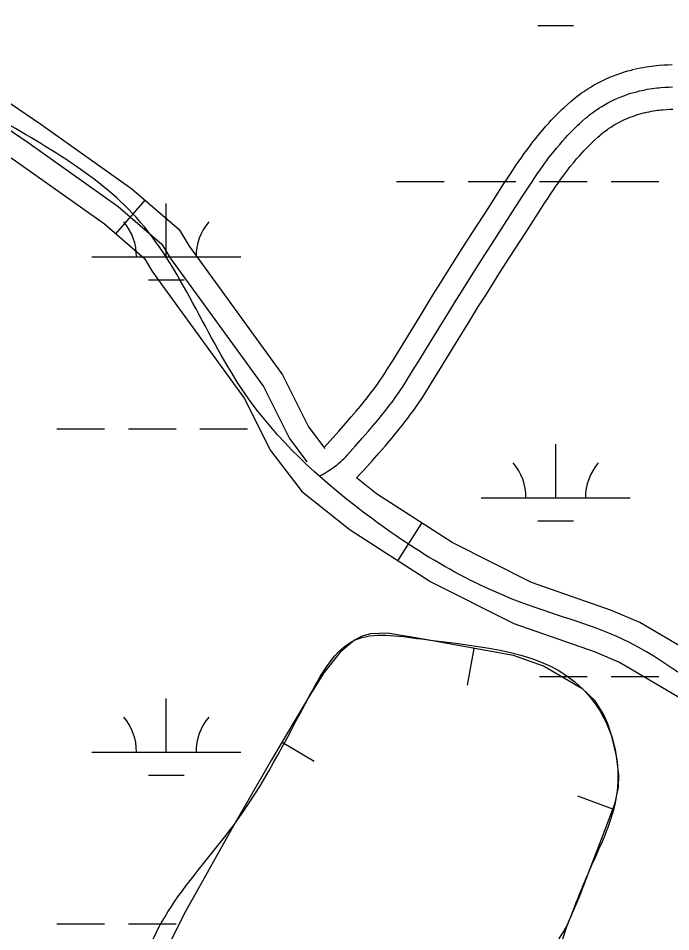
# Model space of a CAD drawing. Extents: x 3297735 to 3335592, y 670436 to 695807.
# Drawn here: x 3317689 to 3318127, y 692609 to 693223 of the extents above; entities that cross this region are included whole.
import ezdxf

# ---------------------------------------------------------------- set-up
doc = ezdxf.new("R2010")
doc.units = 0
for name, color, linetype in [('V-BORW-LINE', 7, 'Continuous'), ('V-RIVR-EDGE', 7, 'Continuous'), ('V-ROAD-CNTR', 7, 'Continuous'), ('V-WETL-SWMP', 7, 'Continuous')]:
    doc.layers.add(name, color=color, linetype=linetype)

msp = doc.modelspace()

# ---------------------------------------------------------------- linework, layer by layer
at = {"layer": 'V-BORW-LINE'}
for p, q in [((3317994.55, 692799.33), (3317990.08, 692774.73)), ((3317865.73, 692736.34), (3317887.23, 692723.59)), ((3318087.78, 692691.48), (3318064.33, 692700.14))]:
    msp.add_line(p, q, dxfattribs=at)
for points in [[(3318057.38, 692613.94), (3318065.61, 692633.17), (3318073.05, 692652.57), (3318081.33, 692674.04), (3318089.29, 692695.57), (3318091.6, 692706.21), (3318091.77, 692714.49), (3318090.2, 692727.08), (3318087.24, 692739.5), (3318084.36, 692748.64), (3318081.59, 692755.14), (3318075.88, 692764.16), (3318067.61, 692772.09), (3318041.28, 692787.37), (3318021.14, 692794.5), (3317959.35, 692805.71), (3317936.45, 692809.63), (3317925.08, 692809.19), (3317919.63, 692807.6), (3317914.42, 692804.82), (3317904.85, 692796.86), (3317893.75, 692783.01), (3317884.43, 692767.89), (3317858.68, 692724.46), (3317833.32, 692680.66), (3317801.04, 692622.53), (3317771.31, 692564.08)], [(3318053.45, 692602.23), (3318057.38, 692613.94)]]:
    msp.add_lwpolyline(points, dxfattribs=at)
msp.add_spline([(3318057.38, 692613.94), (3318073.05, 692652.57), (3318089.29, 692695.57), (3318087.24, 692739.5), (3318067.61, 692772.09), (3317959.35, 692805.71), (3317914.42, 692804.82), (3317884.43, 692767.89), (3317833.32, 692680.66), (3317771.31, 692564.08), (3317785.36, 692526.6), (3317836.48, 692510.61), (3317929.33, 692501.22), (3318002.7, 692544.01), (3318029.6, 692571.97), (3318057.38, 692613.94)], degree=3, dxfattribs=at)
at = {"layer": 'V-RIVR-EDGE'}
msp.add_spline([(3319555.14, 694014.55), (3319548.52, 694002.76), (3319539.36, 693985.79), (3319509.78, 693923.27), (3319496.46, 693903), (3319479.41, 693878.17), (3319464.01, 693854.58), (3319445.27, 693818.98), (3319424.44, 693775.51), (3319406.53, 693740.74), (3319395.69, 693713), (3319386.52, 693693.13), (3319372.79, 693671.61), (3319340.34, 693621.53), (3319316.61, 693580.14), (3319295.79, 693542.89), (3319282.06, 693520.96), (3319271.65, 693502.33), (3319267.89, 693489.49), (3319259.98, 693475.83), (3319250.42, 693465.08), (3319246.25, 693454.32), (3319237.93, 693442.32), (3319231.68, 693428.65), (3319225.43, 693414.99), (3319219.61, 693410.03), (3319205.47, 693391.42), (3319185.09, 693363.28), (3319164.7, 693327.69), (3319143.08, 693301.21), (3319109.39, 693253.21), (3319083.6, 693218.46), (3319061.14, 693187.85), (3319039.52, 693157.64), (3319018.29, 693123.29), (3318994.59, 693091.02), (3318949.68, 693031.86), (3318931.37, 693004.55), (3318913.08, 692981.38), (3318902.25, 692962.76), (3318892.68, 692944.55), (3318876.03, 692916.4), (3318861.86, 692887.84), (3318841.46, 692848.51), (3318822.29, 692807.53), (3318806.46, 692774.41), (3318803.1, 692758.66), (3318804.31, 692744.98), (3318808.02, 692734.61), (3318808.84, 692730.46), (3318817.11, 692725.47), (3318826.63, 692719.23), (3318832.83, 692713), (3318835.72, 692705.53), (3318835.27, 692692.27), (3318829.85, 692681.5), (3318819.88, 692669.09), (3318809.47, 692651.3), (3318783.24, 692602.87), (3318768.67, 692580.52), (3318760.79, 692575.98), (3318753.73, 692573.1), (3318747.11, 692573.94), (3318739.24, 692579.76), (3318735.53, 692585.58), (3318730.56, 692588.49), (3318721.44, 692588.1), (3318700.27, 692573.64), (3318679.48, 692549.66), (3318660.76, 692522.35), (3318646.6, 692493.37), (3318637.03, 692477.64), (3318624.96, 692456.95), (3318607.08, 692434.19), (3318599.98, 692413.49), (3318583.3, 692372.49), (3318565.82, 692342.28), (3318547.09, 692313.73), (3318534.2, 692295.52), (3318512.56, 692258.69), (3318488.02, 692224.76), (3318446.4, 692155.23), (3318418.11, 692112.61), (3318397.31, 692084.47), (3318386.91, 692066.68), (3318376.5, 692048.05), (3318354.44, 692011.22), (3318333.22, 691976.45), (3318316.13, 691940.02), (3318301.57, 691917.67), (3318275.38, 691884.99), (3318265.81, 691873), (3318250.82, 691844.85), (3318236.64, 691808.41), (3318222.07, 691781.09), (3318194.96, 691714.01), (3318179.96, 691684.2), (3318162.07, 691654.82), (3318140.84, 691619.64), (3318130.44, 691603.92), (3318120.89, 691595.24), (3318105.09, 691577.87), (3318090.12, 691558.42), (3318067.68, 691532.37), (3318043.56, 691501.75), (3318020.26, 691465.75), (3317998.21, 691433.06), (3317973.66, 691392.92), (3317962.42, 691371.81), (3317929.95, 691315.1), (3317907.9, 691282.41), (3317889.2, 691263.39), (3317870.48, 691238.16), (3317844.7, 691202.99), (3317833.05, 691186.02), (3317808.09, 691148.78), (3317780.64, 691109.47), (3317756.1, 691076.38), (3317731.98, 691045.35), (3317684.57, 690978.73), (3317668.76, 690954.73), (3317646.3, 690922.04), (3317635.48, 690907.15), (3317629.25, 690900.53), (3317620.1, 690889.36), (3317608.46, 690874.47), (3317601.4, 690867.03), (3317592.67, 690860.42), (3317585.59, 690845.93), (3317576.86, 690836), (3317565.64, 690821.11), (3317549.42, 690801.25), (3317522.4, 690767.75), (3317502.45, 690745), (3317489.97, 690727.62), (3317482.47, 690713.55), (3317479.54, 690701.12), (3317475.78, 690689.94), (3317474.94, 690683.31), (3317467.87, 690674.21), (3317451.65, 690653.94), (3317427.54, 690622.91), (3317406.33, 690593.95), (3317381.8, 690564.58), (3317328.18, 690504.62), (3317308.23, 690483.11), (3317290.78, 690466.16), (3317272.5, 690446.31), (3317248.81, 690422.74), (3317230.94, 690402.48), (3317202.23, 690356.54), (3317170.21, 690314.34), (3317129.47, 690266.36), (3317099.12, 690227.48), (3317085.82, 690212.59), (3317074.19, 690204.33), (3317063.38, 690189.85), (3317045.08, 690163.78), (3317020.95, 690128.61), (3316996.82, 690093.85), (3316970.63, 690059.1), (3316926.98, 690008.23), (3316891.65, 689970.6), (3316861.71, 689930.05), (3316828.03, 689887.86), (3316809.31, 689860.13), (3316797.25, 689841.93), (3316783.53, 689825.38), (3316737.37, 689762.08), (3316714.9, 689728.98), (3316681.64, 689687.61), (3316661.69, 689665.69), (3316647.97, 689646.66), (3316619.68, 689606.11), (3316602.63, 689581.28), (3316583.49, 689551.9), (3316563.93, 689519.62), (3316547.71, 689499.35), (3316541.89, 689491.9), (3316538.57, 689488.6), (3316532.31, 689474.1), (3316523.16, 689461.28), (3316509.03, 689445.15), (3316500.29, 689431.49), (3316493.22, 689419.9), (3316485.73, 689407.9), (3316486.11, 689397.12), (3316486.48, 689375.57), (3316487.29, 689371.01), (3316491.44, 689370.17), (3316493.5, 689366.43), (3316494.29, 689352.75), (3316496.75, 689341.56), (3316502.54, 689336.57), (3316504.2, 689334.08), (3316504.18, 689328.69), (3316501.27, 689325.8), (3316488.83, 689321.27), (3316487.17, 689319.61), (3316487.16, 689316.71), (3316492.96, 689316.7), (3316502.08, 689318.33), (3316508.3, 689318.32), (3316513.27, 689314.99), (3316516.58, 689314.98), (3316524.87, 689314.55), (3316535.62, 689303.33), (3316544.71, 689293.36), (3316545.54, 689290.04), (3316543.46, 689287.97), (3316525.66, 689296.72), (3316509.92, 689304.22), (3316502.06, 689307.14), (3316490.45, 689308.41), (3316482.58, 689308.02), (3316478.02, 689308.03), (3316473.47, 689311.77), (3316449.46, 689323.85), (3316424.59, 689324.74), (3316401.79, 689323.14), (3316381.47, 689318.22), (3316366.54, 689316.18), (3316352.85, 689311.24), (3316334.16, 689295.54), (3316302.2, 689277.79), (3316275.21, 689257.14), (3316266.49, 689249.28), (3316249.02, 689224.04), (3316230.28, 689191.76), (3316217.78, 689162.78), (3316200.69, 689125.93), (3316182.37, 689092.82), (3316162.8, 689054.73), (3316141.17, 689024.94), (3316114.57, 688996.41), (3316081.77, 688971.62), (3316036.89, 688926.14), (3316007.39, 688897.61), (3315987.04, 688880.67), (3315970.01, 688865.79), (3315959.63, 688858.77), (3315957.13, 688852.14), (3315955.46, 688848.42), (3315953.91, 688835.53)], degree=3, dxfattribs=at)
at = {"layer": 'V-ROAD-CNTR'}
for p, q in [((3317754.2, 693077.84), (3317773.85, 693100.51)), ((3317943.38, 692858.26), (3317959.61, 692883.49))]:
    msp.add_line(p, q, dxfattribs=at)
for points in [[(3317371.62, 693301.21), (3317422.31, 693285.6), (3317502.26, 693258.28), (3317560.76, 693230.97), (3317591.96, 693209.51), (3317695.3, 693139.28), (3317755.75, 693096.35), (3317785, 693070.99), (3317790.85, 693061.24), (3317853.24, 692975.4), (3317870.79, 692940.28), (3317882.49, 692924.67)], [(3317608.69, 693216.27), (3317703.86, 693151.6), (3317765.02, 693108.16), (3317796.63, 693080.76), (3317803.37, 693069.52), (3317809.37, 693061.27)], [(3317591.83, 693191.46), (3317686.74, 693126.96), (3317746.47, 693084.55), (3317773.36, 693061.23), (3317778.32, 693052.95), (3317785.1, 693043.63)], [(3318102.28, 693188.46), (3318104.23, 693188.91), (3318106.25, 693189.34), (3318108.21, 693189.72), (3318110.12, 693190.05), (3318111.97, 693190.34), (3318113.76, 693190.6), (3318115.5, 693190.81), (3318117.18, 693191), (3318118.87, 693191.16), (3318121.97, 693191.38), (3318124.93, 693191.52), (3318127.7, 693191.59)], [(3317893.99, 692934.31), (3317903.81, 692945.34), (3317908.34, 692950.47), (3317912.22, 692954.93), (3317915.54, 692958.81), (3317918.37, 692962.2), (3317920.8, 692965.18), (3317922.88, 692967.78), (3317924.67, 692970.07), (3317926.2, 692972.08), (3317927.5, 692973.82), (3317929.79, 692976.96), (3317931.44, 692979.3), (3317932.63, 692981.04), (3317934.42, 692983.73), (3317936.18, 692986.47), (3317940.68, 692993.68), (3317944.6, 693000.05), (3317958.36, 693022.56), (3317965.28, 693033.84), (3317968.78, 693039.5), (3317972.31, 693045.15), (3317977.55, 693053.46), (3317986.74, 693067.94), (3317993.67, 693078.78), (3318004.08, 693095), (3318014.51, 693111.2), (3318016.81, 693114.77), (3318018.99, 693118.11), (3318021.05, 693121.23), (3318023.01, 693124.16), (3318024.87, 693126.9), (3318026.65, 693129.46), (3318028.35, 693131.86), (3318029.97, 693134.1), (3318031.52, 693136.2), (3318033, 693138.17), (3318034.41, 693140.01), (3318035.78, 693141.75), (3318038.35, 693144.94), (3318040.7, 693147.74), (3318042.82, 693150.17), (3318044.73, 693152.3), (3318046.44, 693154.15), (3318047.97, 693155.76), (3318049.36, 693157.19), (3318051.77, 693159.61), (3318053.66, 693161.43), (3318055.13, 693162.82), (3318057.33, 693164.84), (3318059.63, 693166.86), (3318061.07, 693168.09), (3318062.52, 693169.28), (3318063.96, 693170.41), (3318065.4, 693171.5), (3318066.83, 693172.54), (3318068.26, 693173.53), (3318069.68, 693174.48), (3318071.08, 693175.39), (3318072.48, 693176.26), (3318073.87, 693177.09), (3318075.24, 693177.88), (3318076.61, 693178.64), (3318078.01, 693179.4), (3318080.64, 693180.73), (3318083.27, 693181.96), (3318085.84, 693183.09), (3318088.35, 693184.11), (3318090.8, 693185.03), (3318093.19, 693185.86), (3318095.52, 693186.61), (3318097.79, 693187.29), (3318100, 693187.89), (3318102, 693188.4)], [(3318105.67, 693173.85), (3318107.47, 693174.27), (3318109.22, 693174.64), (3318110.92, 693174.97), (3318112.57, 693175.25), (3318114.18, 693175.51), (3318115.73, 693175.73), (3318117.24, 693175.91), (3318118.71, 693176.07), (3318120.12, 693176.21), (3318122.87, 693176.41), (3318125.45, 693176.53), (3318127.86, 693176.59)], [(3317891.53, 692915.46), (3317892.79, 692916.17), (3317895.13, 692917.56), (3317897.13, 692918.82), (3317898.84, 692919.96), (3317900.31, 692921), (3317901.58, 692921.94), (3317902.66, 692922.79), (3317903.6, 692923.55), (3317905.2, 692924.92), (3317906.37, 692925.99), (3317907.24, 692926.82), (3317908.5, 692928.1), (3317909.73, 692929.44), (3317915.03, 692935.39), (3317919.62, 692940.58), (3317923.58, 692945.13), (3317926.99, 692949.13), (3317929.94, 692952.65), (3317932.47, 692955.75), (3317934.65, 692958.49), (3317936.54, 692960.9), (3317938.16, 692963.03), (3317939.57, 692964.9), (3317941.98, 692968.22), (3317943.75, 692970.73), (3317945.06, 692972.64), (3317946.98, 692975.53), (3317948.86, 692978.46), (3317953.42, 692985.78), (3317957.39, 692992.2), (3317971.15, 693014.72), (3317978.05, 693025.97), (3317981.52, 693031.58), (3317985.02, 693037.18), (3317990.22, 693045.45), (3317999.39, 693059.88), (3318006.3, 693070.69), (3318016.7, 693086.88), (3318027.12, 693103.08), (3318029.4, 693106.61), (3318031.53, 693109.88), (3318033.54, 693112.93), (3318035.44, 693115.76), (3318037.23, 693118.4), (3318038.93, 693120.85), (3318040.55, 693123.13), (3318042.08, 693125.26), (3318043.55, 693127.24), (3318044.94, 693129.08), (3318046.26, 693130.81), (3318047.52, 693132.41), (3318049.93, 693135.4), (3318052.11, 693137.99), (3318054.06, 693140.24), (3318055.82, 693142.2), (3318057.39, 693143.9), (3318058.8, 693145.38), (3318060.05, 693146.67), (3318062.29, 693148.91), (3318064.02, 693150.58), (3318065.34, 693151.83), (3318067.37, 693153.69), (3318069.46, 693155.54), (3318070.68, 693156.58), (3318071.9, 693157.57), (3318073.11, 693158.53), (3318074.32, 693159.44), (3318075.53, 693160.31), (3318076.73, 693161.15), (3318077.93, 693161.96), (3318079.12, 693162.72), (3318080.3, 693163.46), (3318081.47, 693164.16), (3318082.64, 693164.83), (3318083.79, 693165.48), (3318084.94, 693166.09), (3318087.22, 693167.25), (3318089.46, 693168.3), (3318091.66, 693169.26), (3318093.81, 693170.13), (3318095.91, 693170.92), (3318097.96, 693171.64), (3318099.96, 693172.28), (3318101.92, 693172.86), (3318103.82, 693173.38), (3318105.67, 693173.85)], [(3317915.68, 692914.02), (3317919.36, 692917.75), (3317920.84, 692919.36), (3317926.25, 692925.44), (3317930.9, 692930.69), (3317934.94, 692935.34), (3317938.45, 692939.45), (3317941.5, 692943.1), (3317944.14, 692946.33), (3317946.43, 692949.2), (3317948.41, 692951.73), (3317950.12, 692953.98), (3317951.63, 692955.99), (3317954.17, 692959.48), (3317956.07, 692962.17), (3317957.49, 692964.24), (3317959.55, 692967.33), (3317961.54, 692970.45), (3317966.17, 692977.88), (3317970.17, 692984.35), (3317983.94, 693006.89), (3317990.82, 693018.1), (3317994.26, 693023.66), (3317997.72, 693029.21), (3318002.9, 693037.43), (3318012.04, 693051.82), (3318018.93, 693062.6), (3318029.31, 693078.77), (3318039.73, 693094.95), (3318041.98, 693098.44), (3318044.08, 693101.66), (3318046.03, 693104.63), (3318047.87, 693107.37), (3318049.59, 693109.9), (3318051.22, 693112.24), (3318052.75, 693114.4), (3318054.2, 693116.41), (3318055.57, 693118.28), (3318056.87, 693120), (3318058.11, 693121.61), (3318059.25, 693123.07), (3318061.51, 693125.86), (3318063.51, 693128.25), (3318065.31, 693130.31), (3318066.91, 693132.1), (3318068.34, 693133.65), (3318069.62, 693135), (3318070.73, 693136.14), (3318072.81, 693138.21), (3318074.37, 693139.73), (3318075.55, 693140.84), (3318077.41, 693142.54), (3318079.3, 693144.21), (3318080.29, 693145.06), (3318081.28, 693145.87), (3318082.26, 693146.64), (3318083.24, 693147.38), (3318084.23, 693148.09), (3318085.2, 693148.77), (3318086.18, 693149.43), (3318087.15, 693150.06), (3318088.11, 693150.66), (3318089.08, 693151.23), (3318090.03, 693151.79), (3318090.98, 693152.31), (3318091.87, 693152.79), (3318093.81, 693153.77), (3318095.66, 693154.64), (3318097.48, 693155.43), (3318099.26, 693156.16), (3318101.01, 693156.82), (3318102.73, 693157.41), (3318104.4, 693157.95), (3318106.04, 693158.44), (3318107.64, 693158.88), (3318109.34, 693159.31)], [(3318109.05, 693159.24), (3318110.71, 693159.62), (3318112.19, 693159.94), (3318113.63, 693160.21), (3318115.02, 693160.46), (3318116.39, 693160.67), (3318117.71, 693160.86), (3318118.98, 693161.01), (3318120.23, 693161.15), (3318121.38, 693161.26), (3318123.78, 693161.44), (3318125.97, 693161.54), (3318128.02, 693161.59)], [(3317809.37, 693061.27), (3317866.1, 692983.21), (3317883.6, 692948.19), (3317894.49, 692933.67)], [(3317785.1, 693043.63), (3317840.38, 692967.58), (3317857.98, 692932.36), (3317879.19, 692904.54)], [(3318249.46, 692739.48), (3318247.94, 692740.82), (3318232.79, 692749.32), (3318195.14, 692762.69), (3318151.96, 692789.61), (3318105.82, 692816.73), (3318086.98, 692824.8), (3318033.22, 692843.61), (3317979.84, 692870.48), (3317929.06, 692903.14), (3317915.68, 692914.02)], [(3318230.55, 692716.18), (3318220.33, 692721.91), (3318182.03, 692735.51), (3318136.42, 692763.94), (3318092.26, 692789.91), (3318076.11, 692796.82), (3318021.48, 692815.94), (3317964.94, 692844.39), (3317911.43, 692878.82), (3317878.88, 692904.85)]]:
    msp.add_lwpolyline(points, dxfattribs=at)
msp.add_spline([(3317345.93, 693695.67), (3317351.92, 693677.19), (3317350.07, 693617.89), (3317364.87, 693563.74), (3317367.12, 693500.15), (3317376.73, 693420.68), (3317363.97, 693327.55), (3317307.74, 693209.89), (3317253.75, 693108.38), (3317259.83, 693062.19), (3317313.55, 693009.1), (3317363.21, 692950.58), (3317410.27, 692891.94), (3317463.86, 692807.18), (3317510.91, 692730.22), (3317559.4, 692650.9), (3317597.22, 692591.93), (3317667.78, 692550.9), (3317749.68, 692501.46), (3317861.7, 692442.37), (3317956.96, 692417.92), (3318041.51, 692387.81), (3318108.07, 692375.05), (3318144.86, 692383.96), (3318179.95, 692467.13), (3318229.12, 692586.66), (3318265.13, 692673.64), (3318246.28, 692722.35), (3318188.59, 692749.1), (3318099.04, 692803.32), (3318027.35, 692829.77), (3317920.25, 692890.98), (3317840.99, 692970.39), (3317768.02, 693088.79), (3317666.23, 693160.62), (3317572.61, 693221.51), (3317492.85, 693272.27), (3317424.7, 693299.7), (3317395.66, 693310.01), (3317356.09, 693314.98)], degree=3, dxfattribs=at)
at = {"layer": 'V-WETL-SWMP'}
for p, q in [((3318037.46, 693217.74), (3318061.46, 693217.74)), ((3317942.62, 693113.1), (3317974.61, 693113.1)), ((3317990.61, 693113.1), (3318022.61, 693113.1)), ((3318038.61, 693113.1), (3318070.61, 693113.1)), ((3318086.61, 693113.1), (3318118.61, 693113.1)), ((3317788.02, 693062.36), (3317788.02, 693098.36)), ((3317738.02, 693062.36), (3317838.02, 693062.36)), ((3317776.02, 693046.93), (3317800.02, 693046.93)), ((3317714.62, 692946.92), (3317746.62, 692946.92)), ((3317762.62, 692946.92), (3317794.62, 692946.92)), ((3317810.62, 692946.92), (3317842.61, 692946.92)), ((3318049.46, 692900.49), (3318049.46, 692936.49)), ((3317999.46, 692900.49), (3318099.46, 692900.49)), ((3318037.46, 692885.06), (3318061.46, 692885.06)), ((3318038.61, 692780.42), (3318070.61, 692780.42)), ((3318086.61, 692780.42), (3318118.61, 692780.42)), ((3317788.02, 692729.68), (3317788.02, 692765.68)), ((3317738.02, 692729.68), (3317838.02, 692729.68)), ((3317776.02, 692714.25), (3317800.02, 692714.25)), ((3317714.61, 692614.25), (3317746.61, 692614.25)), ((3317762.61, 692614.25), (3317794.61, 692614.25))]:
    msp.add_line(p, q, dxfattribs=at)
for centre, start, end in [((3317732.78, 693062.83), 359.22818, 40.77183), ((3317843.27, 693062.83), 139.22818, 180.77184), ((3317994.21, 692900.97), 359.22818, 40.77183), ((3318104.7, 692900.97), 139.22818, 180.77184), ((3317732.78, 692730.16), 359.22818, 40.77183), ((3317843.26, 692730.16), 139.22818, 180.77184)]:
    msp.add_arc(centre, 35.25, start, end, dxfattribs=at)

doc.saveas('drawing.dxf')
